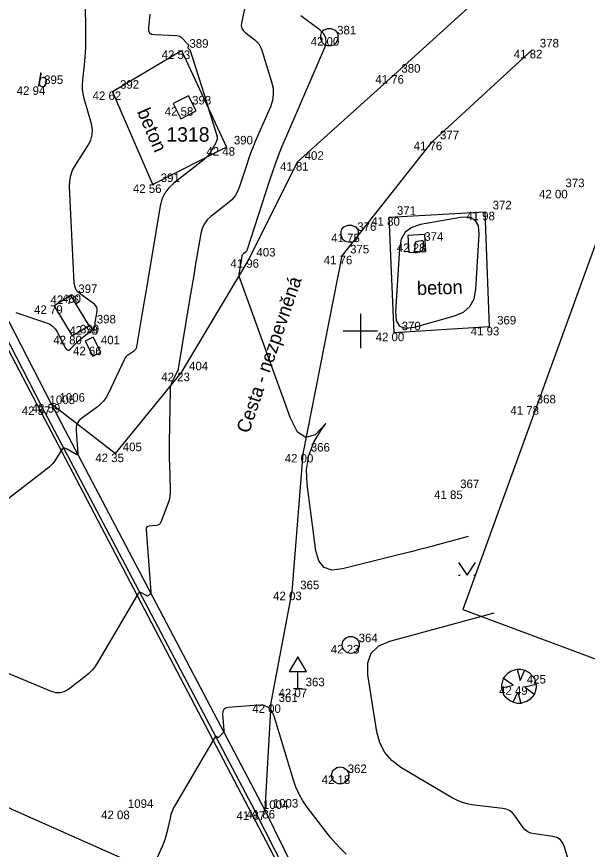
# Model space of a CAD drawing. Extents: x -702257 to -701487, y -1009871 to -1008841.
# Drawn here: x -701710.05 to -701693.36, y -1009090.17 to -1009065.8 of the extents above; entities that cross this region are included whole.
import ezdxf

# ---------------------------------------------------------------- set-up
doc = ezdxf.new("R2010")
doc.units = 0
for name, color, linetype in [('Ex_Major Contours', 7, 'Continuous'), ('Ex_Minor Contours', 7, 'Continuous'), ('Z_betonova_konstrukce', 7, 'Continuous'), ('Z_body', 7, 'Continuous'), ('Z_body_cisla', 7, 'Continuous'), ('Z_body_vysky_redukovane', 7, 'Continuous'), ('Z_cesta', 7, 'Continuous'), ('Z_dopravni_znacky', 7, 'Continuous'), ('Z_hektometricka_sit', 7, 'Continuous'), ('Z_katastr_cisla_pozemkova', 7, 'Continuous'), ('Z_katastr_hranice', 7, 'Continuous'), ('Z_komunikace', 7, 'Continuous'), ('Z_obruba', 7, 'Continuous'), ('Z_pilire', 7, 'Continuous'), ('Z_popisy', 7, 'Continuous'), ('Z_site_kanalizace_znaky', 7, 'Continuous'), ('Z_site_nerozlisene_znaky', 7, 'Continuous'), ('Z_zelen_jednotliva', 7, 'Continuous'), ('Z_znaky_kultur', 7, 'Continuous')]:
    doc.layers.add(name, color=color, linetype=linetype)

# ---------------------------------------------------------------- blocks, each defined once
blk = doc.blocks.new('POINT_DISPLAY')
blk.add_line((0, 0), (0, 0))
blk = doc.blocks.new('Z10001')
blk.add_circle((0, 0), 0.25)
blk = doc.blocks.new('Z22')
for p, q in [((-0.15, 0.47), (-0.05, 0.5)), ((-0.05, 0.5), (0.05, 0.5)), ((-0.05, 0.5), (0.03, 0.17)), ((0.05, 0.5), (0.17, 0.47)), ((-0.45, 0.23), (-0.4, 0.3)), ((-0.4, 0.3), (-0.33, 0.38)), ((-0.33, 0.38), (-0.23, 0.45)), ((-0.23, 0.45), (-0.15, 0.47)), ((0.03, 0.17), (0.17, 0.47)), ((0.17, 0.47), (0.3, 0.4)), ((0.3, 0.4), (0.4, 0.3)), ((0.4, 0.3), (0.45, 0.23)), ((-0.5, 0.05), (-0.47, 0.15)), ((-0.5, -0.05), (-0.5, 0.05)), ((-0.5, -0.05), (-0.17, 0.03)), ((-0.47, 0.15), (-0.45, 0.23)), ((-0.17, 0.03), (-0.45, 0.23)), ((0.5, 0.05), (0.17, -0.03)), ((0.45, 0.23), (0.47, 0.15)), ((0.47, 0.15), (0.5, 0.05)), ((0.5, 0.05), (0.5, -0.05)), ((-0.47, -0.15), (-0.5, -0.05)), ((-0.45, -0.23), (-0.47, -0.15)), ((-0.38, -0.33), (-0.45, -0.23)), ((-0.17, -0.47), (-0.03, -0.17)), ((-0.03, -0.17), (0.05, -0.5)), ((0.17, -0.03), (0.45, -0.23)), ((0.45, -0.23), (0.4, -0.3)), ((0.47, -0.15), (0.45, -0.23)), ((0.5, -0.05), (0.47, -0.15)), ((-0.28, -0.42), (-0.38, -0.33)), ((-0.17, -0.47), (-0.28, -0.42)), ((-0.05, -0.5), (-0.17, -0.47)), ((0.15, -0.47), (0.05, -0.5)), ((0.23, -0.45), (0.15, -0.47)), ((0.33, -0.38), (0.23, -0.45)), ((0.4, -0.3), (0.33, -0.38)), ((0.05, -0.5), (-0.05, -0.5))]:
    blk.add_line(p, q)
blk = doc.blocks.new('Z666')
for p, q in [((-0.25, 0.13), (-0.25, -0.13)), ((0.25, 0.13), (-0.25, 0.13)), ((0.25, -0.13), (0.25, 0.13)), ((-0.25, -0.13), (0.25, -0.13))]:
    blk.add_line(p, q)
blk = doc.blocks.new('Z620')
for p, q in [((-0.17, 0.2), (-0.05, 0.25)), ((-0.05, 0.25), (0.05, 0.25)), ((0.05, 0.25), (0.17, 0.2)), ((-0.25, 0.05), (-0.23, 0.13)), ((-0.25, -0.05), (-0.25, 0.05)), ((-0.23, 0.13), (-0.17, 0.2)), ((0.17, 0.2), (0.23, 0.13)), ((0.23, 0.13), (0.25, 0.05)), ((0.25, 0.05), (0.25, -0.05)), ((-0.2, -0.17), (-0.25, -0.05)), ((-0.13, -0.23), (-0.2, -0.17)), ((-0.05, -0.25), (-0.13, -0.23)), ((0.13, -0.23), (0.05, -0.25)), ((0.2, -0.17), (0.13, -0.23)), ((0.25, -0.05), (0.2, -0.17)), ((0.05, -0.25), (-0.05, -0.25))]:
    blk.add_line(p, q)
blk = doc.blocks.new('Z608')
for p, q in [((0.25, 0.25), (-0.25, 0.25)), ((-0.25, 0.25), (-0.25, -0.25)), ((0.25, -0.25), (0.25, 0.25)), ((-0.25, -0.25), (0.25, -0.25))]:
    blk.add_line(p, q)
blk = doc.blocks.new('Z527')
for p, q in [((0, 0.93), (-0.25, 0.5)), ((0.25, 0.5), (0, 0.93)), ((-0.25, 0.5), (0.25, 0.5)), ((0, 0), (0, 0.5)), ((-0.13, 0), (0.13, 0))]:
    blk.add_line(p, q)
blk = doc.blocks.new('Z314')
for p, q in [((-0.25, 0.17), (0, -0.2)), ((0, -0.2), (0.25, 0.17)), ((-0.25, -0.2), (-0.2, -0.2)), ((0.2, -0.2), (0.25, -0.2))]:
    blk.add_line(p, q)

msp = doc.modelspace()

# ---------------------------------------------------------------- linework, layer by layer
at = {"layer": 'Ex_Major Contours'}
for points in [[(-701696.845, -1009081.013), (-701698.069, -1009081.344), (-701698.273, -1009081.399), (-701698.477, -1009081.452), (-701698.681, -1009081.505), (-701698.886, -1009081.557), (-701700.525, -1009081.966), (-701700.83, -1009081.997), (-701701.06, -1009081.919), (-701701.217, -1009081.733), (-701701.299, -1009081.439), (-701701.555, -1009079.484), (-701701.572, -1009079.053), (-701701.507, -1009078.643), (-701701.362, -1009078.254), (-701701.135, -1009077.886), (-701701.005, -1009077.713), (-701701.32, -1009078.036), (-701701.598, -1009078.117), (-701701.841, -1009077.958), (-701702.047, -1009077.557), (-701703.519, -1009073.486), (-701703.533, -1009073.439), (-701703.541, -1009073.391), (-701703.542, -1009073.342), (-701703.537, -1009073.293), (-701703.498, -1009073.056), (-701703.488, -1009072.996), (-701703.478, -1009072.935), (-701703.454, -1009072.797), (-701703.449, -1009072.776), (-701703.441, -1009072.758), (-701703.429, -1009072.742), (-701703.413, -1009072.727), (-701703.345, -1009072.674), (-701703.329, -1009072.66), (-701703.316, -1009072.644), (-701703.305, -1009072.626), (-701703.298, -1009072.607), (-701702.655, -1009070.613), (-701702.542, -1009070.276), (-701702.421, -1009069.941), (-701702.292, -1009069.61), (-701702.155, -1009069.281), (-701701.043, -1009066.707), (-701701.001, -1009066.56), (-701701.01, -1009066.426), (-701701.069, -1009066.306), (-701701.177, -1009066.199), (-701701.74, -1009065.775)], [(-701700.411, -1009090.317), (-701700.571, -1009090.159), (-701700.723, -1009089.995), (-701700.87, -1009089.825), (-701701.009, -1009089.65), (-701701.555, -1009088.935), (-701701.682, -1009088.752), (-701701.792, -1009088.56), (-701701.883, -1009088.358), (-701701.956, -1009088.148), (-701702.518, -1009086.271), (-701702.585, -1009086.124), (-701702.683, -1009086.022), (-701702.814, -1009085.967), (-701702.975, -1009085.958), (-701703.866, -1009086.026), (-701703.942, -1009086.043), (-701703.994, -1009086.08), (-701704.023, -1009086.138), (-701704.028, -1009086.215), (-701703.991, -1009086.683), (-701703.992, -1009086.711), (-701703.998, -1009086.737), (-701704.011, -1009086.761), (-701704.029, -1009086.783), (-701704.137, -1009086.891), (-701704.146, -1009086.897), (-701704.155, -1009086.9), (-701704.165, -1009086.9), (-701704.175, -1009086.896), (-701704.218, -1009086.871), (-701704.228, -1009086.867), (-701704.237, -1009086.868), (-701704.244, -1009086.872), (-701704.251, -1009086.88), (-701705.41, -1009088.861), (-701705.461, -1009088.956), (-701705.504, -1009089.054), (-701705.539, -1009089.155), (-701705.567, -1009089.258), (-701705.661, -1009089.68), (-701705.688, -1009089.785), (-701705.719, -1009089.888), (-701705.756, -1009089.989), (-701705.798, -1009090.088), (-701706.073, -1009090.693)], [(-701707.024, -1009090.409), (-701710.161, -1009089.014), (-701710.267, -1009088.967), (-701710.373, -1009088.922), (-701710.479, -1009088.877), (-701710.585, -1009088.833), (-701711.189, -1009088.585), (-701711.207, -1009088.578), (-701711.226, -1009088.573), (-701711.245, -1009088.569), (-701711.264, -1009088.566), (-701711.342, -1009088.556), (-701711.358, -1009088.556), (-701711.367, -1009088.561), (-701711.37, -1009088.572), (-701711.365, -1009088.587), (-701711.265, -1009088.815), (-701711.246, -1009088.859), (-701711.226, -1009088.903), (-701711.207, -1009088.947), (-701711.187, -1009088.99), (-701710.428, -1009090.683)]]:
    msp.add_lwpolyline(points, dxfattribs=at)
msp.add_lwpolyline([(-701698.497, -1009071.969), (-701698.686, -1009072.112), (-701698.806, -1009072.317), (-701698.859, -1009072.582), (-701698.973, -1009074.44), (-701698.952, -1009074.696), (-701698.853, -1009074.856), (-701698.676, -1009074.919), (-701698.421, -1009074.886), (-701697.243, -1009074.557), (-701696.983, -1009074.446), (-701696.793, -1009074.28), (-701696.671, -1009074.059), (-701696.619, -1009073.781), (-701696.526, -1009072.163), (-701696.548, -1009071.911), (-701696.647, -1009071.746), (-701696.822, -1009071.668), (-701697.075, -1009071.677), (-701698.24, -1009071.886)], close=True, dxfattribs=at)
at = {"layer": 'Ex_Minor Contours'}
for points in [[(-701710.082, -1009074.46), (-701710.047, -1009074.47), (-701709.185, -1009074.758), (-701709.086, -1009074.801), (-701709.001, -1009074.86), (-701708.93, -1009074.934), (-701708.872, -1009075.025), (-701708.624, -1009075.503), (-701708.593, -1009075.547), (-701708.557, -1009075.565), (-701708.518, -1009075.558), (-701708.475, -1009075.526), (-701708.274, -1009075.323), (-701708.24, -1009075.289), (-701708.204, -1009075.256), (-701708.167, -1009075.224), (-701708.13, -1009075.193), (-701707.93, -1009075.032), (-701707.916, -1009075.021), (-701707.902, -1009075.011), (-701707.887, -1009075.001), (-701707.873, -1009074.991), (-701707.813, -1009074.953), (-701707.8, -1009074.943), (-701707.789, -1009074.93), (-701707.782, -1009074.916), (-701707.778, -1009074.899), (-701707.762, -1009074.807), (-701707.753, -1009074.752), (-701707.697, -1009074.418), (-701707.694, -1009074.359), (-701707.707, -1009074.307), (-701707.735, -1009074.26), (-701707.778, -1009074.22), (-701708.189, -1009073.922), (-701708.264, -1009073.854), (-701708.319, -1009073.776), (-701708.355, -1009073.687), (-701708.37, -1009073.587), (-701708.506, -1009070.786), (-701708.502, -1009070.616), (-701708.472, -1009070.454), (-701708.416, -1009070.298), (-701708.335, -1009070.149), (-701707.958, -1009069.566), (-701707.882, -1009069.418), (-701707.841, -1009069.264), (-701707.835, -1009069.106), (-701707.865, -1009068.941), (-701708.077, -1009068.192), (-701708.108, -1009068.06), (-701708.126, -1009067.927), (-701708.13, -1009067.793), (-701708.121, -1009067.658), (-701708.06, -1009067.115), (-701708.046, -1009066.979), (-701708.037, -1009066.843), (-701708.032, -1009066.707), (-701708.031, -1009066.57), (-701708.054, -1009063.522)], [(-701703.359, -1009065.435), (-701703.476, -1009065.986), (-701703.483, -1009066.068), (-701703.468, -1009066.142), (-701703.431, -1009066.208), (-701703.371, -1009066.265), (-701703.089, -1009066.478), (-701703.024, -1009066.535), (-701702.97, -1009066.6), (-701702.927, -1009066.672), (-701702.895, -1009066.752), (-701702.595, -1009067.704), (-701702.554, -1009067.89), (-701702.546, -1009068.074), (-701702.572, -1009068.256), (-701702.633, -1009068.436), (-701703.074, -1009069.458), (-701703.14, -1009069.615), (-701703.202, -1009069.774), (-701703.26, -1009069.934), (-701703.314, -1009070.096), (-701703.532, -1009070.772), (-701703.589, -1009070.915), (-701703.666, -1009071.044), (-701703.761, -1009071.16), (-701703.876, -1009071.263), (-701704.371, -1009071.649), (-701704.482, -1009071.752), (-701704.569, -1009071.871), (-701704.632, -1009072.003), (-701704.67, -1009072.151), (-701704.838, -1009073.155), (-701704.875, -1009073.374), (-701704.911, -1009073.593), (-701704.948, -1009073.812), (-701704.984, -1009074.031), (-701705.337, -1009076.164), (-701705.338, -1009076.167), (-701705.339, -1009076.17), (-701705.341, -1009076.172), (-701705.343, -1009076.174), (-701705.354, -1009076.181), (-701705.357, -1009076.183), (-701705.359, -1009076.185), (-701705.361, -1009076.188), (-701705.363, -1009076.191), (-701705.511, -1009076.507), (-701705.533, -1009076.562), (-701705.55, -1009076.618), (-701705.56, -1009076.675), (-701705.564, -1009076.734), (-701705.593, -1009078.278), (-701705.595, -1009078.435), (-701705.594, -1009078.593), (-701705.592, -1009078.75), (-701705.587, -1009078.908), (-701705.56, -1009079.629), (-701705.561, -1009079.74), (-701705.573, -1009079.849), (-701705.597, -1009079.956), (-701705.631, -1009080.061), (-701705.834, -1009080.592), (-701705.856, -1009080.634), (-701705.886, -1009080.665), (-701705.925, -1009080.686), (-701705.972, -1009080.695), (-701706.175, -1009080.711), (-701706.219, -1009080.72), (-701706.249, -1009080.742), (-701706.265, -1009080.775), (-701706.268, -1009080.82), (-701706.126, -1009082.639), (-701706.127, -1009082.656), (-701706.13, -1009082.671), (-701706.137, -1009082.684), (-701706.148, -1009082.697), (-701706.196, -1009082.745), (-701706.209, -1009082.754), (-701706.222, -1009082.759), (-701706.235, -1009082.758), (-701706.25, -1009082.752), (-701706.406, -1009082.663), (-701706.435, -1009082.651), (-701706.461, -1009082.651), (-701706.484, -1009082.664), (-701706.503, -1009082.689), (-701707.668, -1009084.679), (-701707.748, -1009084.803), (-701707.839, -1009084.917), (-701707.941, -1009085.022), (-701708.053, -1009085.117), (-701708.523, -1009085.481), (-701708.643, -1009085.553), (-701708.768, -1009085.589), (-701708.898, -1009085.588), (-701709.033, -1009085.55), (-701710.921, -1009084.776)], [(-701706.155, -1009065.728), (-701706.199, -1009066.12), (-701706.197, -1009066.206), (-701706.167, -1009066.269), (-701706.109, -1009066.308), (-701706.024, -1009066.325), (-701705.378, -1009066.353), (-701705.333, -1009066.359), (-701705.292, -1009066.373), (-701705.254, -1009066.395), (-701705.22, -1009066.424), (-701705.043, -1009066.605), (-701705.035, -1009066.614), (-701705.031, -1009066.625), (-701705.029, -1009066.636), (-701705.03, -1009066.648), (-701705.042, -1009066.704), (-701705.043, -1009066.713), (-701705.041, -1009066.721), (-701705.037, -1009066.728), (-701705.031, -1009066.734), (-701705.001, -1009066.757), (-701704.994, -1009066.763), (-701704.988, -1009066.77), (-701704.983, -1009066.777), (-701704.98, -1009066.786), (-701704.515, -1009068.264), (-701704.479, -1009068.376), (-701704.444, -1009068.488), (-701704.409, -1009068.6), (-701704.374, -1009068.713), (-701704.208, -1009069.246), (-701704.193, -1009069.315), (-701704.193, -1009069.383), (-701704.208, -1009069.448), (-701704.237, -1009069.513), (-701704.384, -1009069.766), (-701704.423, -1009069.827), (-701704.468, -1009069.883), (-701704.518, -1009069.935), (-701704.573, -1009069.982), (-701705.456, -1009070.67), (-701705.606, -1009070.809), (-701705.723, -1009070.968), (-701705.807, -1009071.147), (-701705.859, -1009071.345), (-701706.278, -1009073.85), (-701706.307, -1009074.021), (-701706.335, -1009074.191), (-701706.363, -1009074.361), (-701706.392, -1009074.531), (-701706.546, -1009075.465), (-701706.557, -1009075.506), (-701706.576, -1009075.542), (-701706.602, -1009075.574), (-701706.635, -1009075.6), (-701706.785, -1009075.695), (-701706.82, -1009075.721), (-701706.851, -1009075.751), (-701706.876, -1009075.785), (-701706.898, -1009075.823), (-701707.374, -1009076.839), (-701707.435, -1009076.952), (-701707.51, -1009077.054), (-701707.597, -1009077.146), (-701707.697, -1009077.228), (-701708.145, -1009077.549), (-701708.226, -1009077.622), (-701708.281, -1009077.708), (-701708.311, -1009077.805), (-701708.315, -1009077.914), (-701708.261, -1009078.596), (-701708.261, -1009078.6), (-701708.262, -1009078.604), (-701708.264, -1009078.608), (-701708.267, -1009078.611), (-701708.28, -1009078.624), (-701708.283, -1009078.626), (-701708.287, -1009078.627), (-701708.29, -1009078.627), (-701708.294, -1009078.626), (-701708.594, -1009078.454), (-701708.642, -1009078.434), (-701708.685, -1009078.435), (-701708.723, -1009078.456), (-701708.756, -1009078.497), (-701708.918, -1009078.774), (-701708.957, -1009078.835), (-701709.002, -1009078.891), (-701709.052, -1009078.942), (-701709.107, -1009078.989), (-701711.253, -1009080.649)], [(-701693.111, -1009093.051), (-701694.039, -1009090.077), (-701694.088, -1009089.969), (-701694.159, -1009089.887), (-701694.252, -1009089.83), (-701694.366, -1009089.8), (-701694.909, -1009089.723), (-701695.009, -1009089.7), (-701695.098, -1009089.658), (-701695.177, -1009089.598), (-701695.245, -1009089.521), (-701695.495, -1009089.175), (-701695.562, -1009089.097), (-701695.641, -1009089.039), (-701695.731, -1009088.999), (-701695.831, -1009088.977), (-701696.675, -1009088.879), (-701696.848, -1009088.85), (-701697.015, -1009088.803), (-701697.176, -1009088.738), (-701697.332, -1009088.657), (-701698.814, -1009087.775), (-701699.081, -1009087.577), (-701699.287, -1009087.338), (-701699.432, -1009087.058), (-701699.516, -1009086.736), (-701699.778, -1009085.067), (-701699.784, -1009084.711), (-701699.679, -1009084.427), (-701699.463, -1009084.215), (-701699.135, -1009084.076), (-701696.088, -1009083.251)]]:
    msp.add_lwpolyline(points, dxfattribs=at)
msp.add_lwpolyline([(-701698.366, -1009072.39), (-701698.386, -1009072.405), (-701698.399, -1009072.427), (-701698.405, -1009072.455), (-701698.417, -1009072.654), (-701698.415, -1009072.682), (-701698.404, -1009072.699), (-701698.385, -1009072.706), (-701698.358, -1009072.702), (-701698.231, -1009072.667), (-701698.204, -1009072.655), (-701698.183, -1009072.637), (-701698.17, -1009072.613), (-701698.165, -1009072.584), (-701698.155, -1009072.41), (-701698.157, -1009072.383), (-701698.168, -1009072.366), (-701698.186, -1009072.357), (-701698.213, -1009072.358), (-701698.338, -1009072.381)], close=True, dxfattribs=at)
at = {"layer": 'Z_betonova_konstrukce'}
for p, q in [((-701707.25, -1009067.99), (-701705.23, -1009066.79)), ((-701705.23, -1009066.79), (-701703.92, -1009069.62)), ((-701706.07, -1009070.71), (-701707.25, -1009067.99)), ((-701703.92, -1009069.62), (-701706.07, -1009070.71)), ((-701699.16, -1009071.67), (-701696.36, -1009071.51)), ((-701696.36, -1009071.51), (-701696.23, -1009074.88)), ((-701699.01, -1009075.05), (-701699.16, -1009071.67)), ((-701696.23, -1009074.88), (-701699.01, -1009075.05))]:
    msp.add_line(p, q, dxfattribs=at)
at = {"layer": 'Z_cesta'}
for p, q in [((-701696.37, -1009065.1), (-701699.02, -1009067.51)), ((-701697.9, -1009069.46), (-701694.97, -1009066.77)), ((-701699.02, -1009067.51), (-701701.85, -1009070.06)), ((-701700.53, -1009072.8), (-701697.9, -1009069.46)), ((-701701.85, -1009070.06), (-701703.26, -1009072.9)), ((-701701.67, -1009078.6), (-701700.53, -1009072.8)), ((-701703.26, -1009072.9), (-701705.24, -1009076.22)), ((-701705.24, -1009076.22), (-701707.17, -1009078.59)), ((-701707.17, -1009078.59), (-701709.03, -1009077.14)), ((-701701.99, -1009082.63), (-701701.67, -1009078.6)), ((-701702.62, -1009085.93), (-701701.99, -1009082.63)), ((-701702.62, -1009085.93), (-701702.79, -1009089.02))]:
    msp.add_line(p, q, dxfattribs=at)
at = {"layer": 'Z_hektometricka_sit'}
for p, q in [((-701700, -1009074.5), (-701700, -1009075.5)), ((-701700, -1009074.5), (-701700, -1009075.5)), ((-701700.5, -1009075), (-701699.5, -1009075)), ((-701700.5, -1009075), (-701699.5, -1009075))]:
    msp.add_line(p, q, dxfattribs=at)
at = {"layer": 'Z_katastr_hranice'}
for p, q in [((-701725.81, -1009045.98), (-701694.72, -1009105.27)), ((-701691.11, -1009066.89), (-701697, -1009083.15)), ((-701697, -1009083.15), (-701685.97, -1009087.28))]:
    msp.add_line(p, q, dxfattribs=at)
at = {"layer": 'Z_komunikace'}
for p, q in [((-701709.32, -1009077.21), (-701715.7, -1009064.82)), ((-701703.08, -1009089.06), (-701709.32, -1009077.21)), ((-701701.12, -1009092.87), (-701703.08, -1009089.06))]:
    msp.add_line(p, q, dxfattribs=at)
at = {"layer": 'Z_obruba'}
for p, q in [((-701709.03, -1009077.14), (-701715.46, -1009064.7)), ((-701702.79, -1009089.02), (-701709.03, -1009077.14)), ((-701700.94, -1009092.78), (-701702.79, -1009089.02))]:
    msp.add_line(p, q, dxfattribs=at)
at = {"layer": 'Z_site_nerozlisene_znaky'}
for p, q in [((-701708.96, -1009074.25), (-701708.48, -1009073.96)), ((-701708.48, -1009073.96), (-701707.93, -1009074.86)), ((-701708.42, -1009075.14), (-701708.96, -1009074.25)), ((-701707.93, -1009074.86), (-701708.42, -1009075.14))]:
    msp.add_line(p, q, dxfattribs=at)

# ---------------------------------------------------------------- block references
at = {"layer": 'Z_body'}
for p in [(-701700.91, -1009066.4), (-701705.23, -1009066.79), (-701694.97, -1009066.77), (-701699.02, -1009067.51), (-701709.47, -1009067.84), (-701707.25, -1009067.99), (-701705.14, -1009068.45), (-701703.92, -1009069.62), (-701697.9, -1009069.46), (-701701.85, -1009070.06), (-701706.07, -1009070.71), (-701694.23, -1009070.87), (-701696.36, -1009071.51), (-701699.16, -1009071.67), (-701700.31, -1009072.15), (-701698.35, -1009072.44), (-701700.53, -1009072.8), (-701703.26, -1009072.9), (-701708.48, -1009073.96), (-701708.96, -1009074.25), (-701707.93, -1009074.86), (-701696.23, -1009074.88), (-701708.42, -1009075.14), (-701699.01, -1009075.05), (-701707.82, -1009075.46), (-701705.24, -1009076.22), (-701709.32, -1009077.21), (-701709.03, -1009077.14), (-701695.07, -1009077.2), (-701707.17, -1009078.59), (-701701.67, -1009078.6), (-701697.3, -1009079.67), (-701701.99, -1009082.63), (-701700.28, -1009084.19), (-701701.83, -1009085.47), (-701695.36, -1009085.4), (-701702.62, -1009085.93), (-701700.59, -1009088.01), (-701707.02, -1009089.04), (-701703.08, -1009089.06), (-701702.79, -1009089.02)]:
    msp.add_blockref('POINT_DISPLAY', p, dxfattribs=at)
at = {"layer": 'Z_dopravni_znacky'}
msp.add_blockref('Z527', (-701701.83, -1009085.47), dxfattribs=at)
at = {"layer": 'Z_pilire', "rotation": -63.000000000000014}
msp.add_blockref('Z666', (-701707.82, -1009075.46), dxfattribs=at)
at = {"layer": 'Z_site_kanalizace_znaky'}
for p in [(-701700.91, -1009066.4), (-701700.31, -1009072.15)]:
    msp.add_blockref('Z620', p, dxfattribs=at)
at = {"layer": 'Z_site_nerozlisene_znaky'}
for p, rotation in [((-701705.14, -1009068.45), 26.999999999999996), ((-701698.35, -1009072.44), 3.6)]:
    msp.add_blockref('Z608', p, dxfattribs=dict(at, rotation=rotation))
at = {"layer": 'Z_zelen_jednotliva'}
for name, p in [('Z10001', (-701700.28, -1009084.19)), ('Z22', (-701695.36, -1009085.4)), ('Z10001', (-701700.59, -1009088.01))]:
    msp.add_blockref(name, p, dxfattribs=at)
at = {"layer": 'Z_znaky_kultur'}
msp.add_blockref('Z314', (-701696.88, -1009081.95), dxfattribs=at)

# ---------------------------------------------------------------- texts
at = {"layer": 'Z_body_cisla'}
for s, p in [('381', (-701700.68, -1009066.32)), ('389', (-701705, -1009066.71)), ('378', (-701694.75, -1009066.7)), ('380', (-701698.8, -1009067.44)), ('395', (-701709.25, -1009067.77)), ('392', (-701707.03, -1009067.91)), ('393', (-701704.92, -1009068.37)), ('377', (-701697.67, -1009069.39)), ('390', (-701703.7, -1009069.54)), ('402', (-701701.63, -1009069.99)), ('391', (-701705.84, -1009070.64)), ('373', (-701694, -1009070.79)), ('371', (-701698.93, -1009071.6)), ('372', (-701696.13, -1009071.44)), ('376', (-701700.09, -1009072.07)), ('374', (-701698.13, -1009072.36)), ('403', (-701703.04, -1009072.82)), ('375', (-701700.3, -1009072.73)), ('397', (-701708.25, -1009073.89)), ('400', (-701708.73, -1009074.18)), ('398', (-701707.71, -1009074.78)), ('370', (-701698.79, -1009074.98)), ('369', (-701696, -1009074.81)), ('399', (-701708.2, -1009075.07)), ('401', (-701707.59, -1009075.39)), ('404', (-701705.01, -1009076.15)), ('1005', (-701709.09, -1009077.14)), ('1006', (-701708.8, -1009077.07)), ('368', (-701694.84, -1009077.12)), ('405', (-701706.95, -1009078.52)), ('366', (-701701.45, -1009078.53)), ('367', (-701697.08, -1009079.6)), ('365', (-701701.76, -1009082.56)), ('364', (-701700.05, -1009084.11)), ('363', (-701701.6, -1009085.4)), ('425', (-701695.13, -1009085.32)), ('361', (-701702.39, -1009085.86)), ('362', (-701700.37, -1009087.94)), ('1094', (-701706.8, -1009088.96)), ('1004', (-701702.85, -1009088.99)), ('1003', (-701702.56, -1009088.95))]:
    msp.add_text(s, height=0.25, dxfattribs=at).set_placement(p)
at = {"layer": 'Z_body_vysky_redukovane'}
for s, p in [('42 00', (-701701.452, -1009066.65)), ('42 53', (-701705.813, -1009067.04)), ('41 82', (-701695.512, -1009067.02)), ('41 76', (-701699.562, -1009067.76)), ('42 94', (-701710.053, -1009068.09)), ('42 62', (-701707.833, -1009068.24)), ('42 58', (-701705.723, -1009068.7)), ('42 48', (-701704.503, -1009069.87)), ('41 76', (-701698.442, -1009069.71)), ('41 81', (-701702.35, -1009070.31)), ('42 56', (-701706.653, -1009070.96)), ('42 00', (-701694.772, -1009071.12)), ('41 98', (-701696.902, -1009071.76)), ('41 80', (-701699.681, -1009071.92)), ('41 75', (-701700.852, -1009072.4)), ('42 28', (-701698.933, -1009072.69)), ('41 76', (-701701.072, -1009073.05)), ('41 96', (-701703.802, -1009073.15)), ('42 76', (-701709.063, -1009074.21)), ('42 79', (-701709.543, -1009074.5)), ('42 78', (-701708.513, -1009075.11)), ('41 93', (-701696.772, -1009075.13)), ('42 80', (-701708.983, -1009075.39)), ('42 00', (-701699.552, -1009075.3)), ('42 66', (-701708.403, -1009075.71)), ('42 23', (-701705.823, -1009076.47)), ('42 57', (-701709.903, -1009077.46)), ('42 59', (-701709.613, -1009077.39)), ('41 78', (-701695.612, -1009077.45)), ('42 35', (-701707.753, -1009078.84)), ('42 00', (-701702.212, -1009078.85)), ('41 85', (-701697.842, -1009079.92)), ('42 03', (-701702.552, -1009082.88)), ('42 23', (-701700.863, -1009084.44)), ('42 07', (-701702.393, -1009085.72)), ('42 49', (-701695.943, -1009085.65)), ('42 00', (-701703.162, -1009086.18)), ('42 18', (-701701.132, -1009088.26)), ('42 08', (-701707.583, -1009089.29)), ('41 87', (-701703.622, -1009089.31)), ('41 86', (-701703.332, -1009089.27))]:
    msp.add_text(s, height=0.25, dxfattribs=at).set_placement(p)
at = {"layer": 'Z_katastr_cisla_pozemkova'}
msp.add_text('1318', height=0.425, dxfattribs=at).set_placement((-701705.676, -1009069.46))
at = {"layer": 'Z_popisy'}
for s, rotation, p in [('b', 350.1, (-701709.47, -1009067.84)), ('beton', 293.4, (-701706.54, -1009068.58)), ('Cesta - nezpevněná', 71.1, (-701703.26, -1009078.02)), ('beton', 1.8, (-701698.34, -1009073.95))]:
    msp.add_text(s, height=0.4, rotation=rotation, dxfattribs=at).set_placement(p)

doc.saveas('drawing.dxf')
